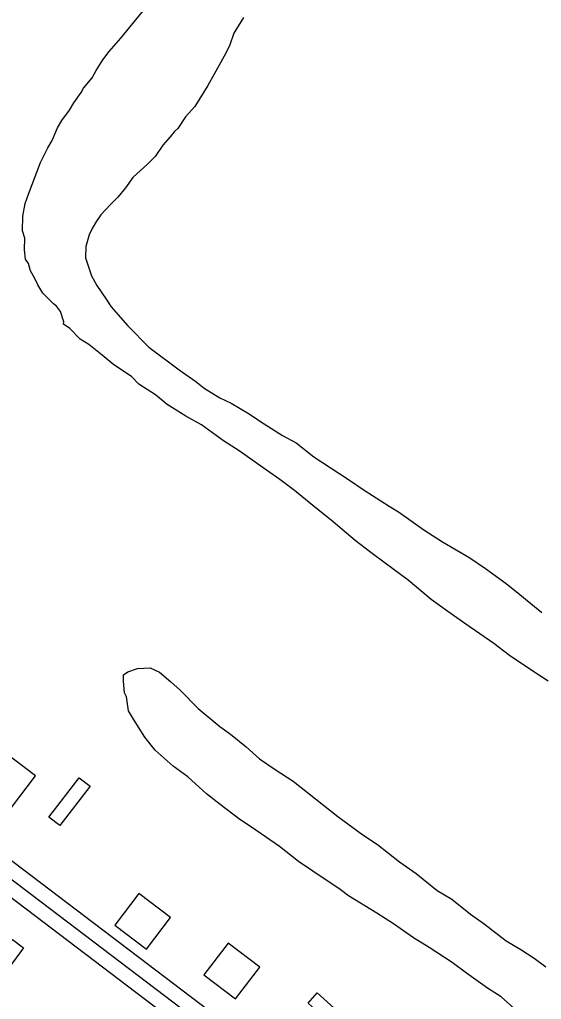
# Model space of a CAD drawing. Extents: x 3324104 to 3361979, y 612876 to 638273.
# Drawn here: x 3353469 to 3353994, y 629279 to 630263 of the extents above; entities that cross this region are included whole.
import ezdxf

# ---------------------------------------------------------------- set-up
doc = ezdxf.new("R2010")
doc.units = 0
for name, color, linetype in [('V-BLDG-OTLN', 7, 'Continuous'), ('V-ROAD-CNTR', 7, 'Continuous'), ('V-SITE-VEGE', 7, 'Continuous')]:
    doc.layers.add(name, color=color, linetype=linetype)

msp = doc.modelspace()

# ---------------------------------------------------------------- linework, layer by layer
at = {"layer": 'V-BLDG-OTLN'}
for points in [[(3353429.48, 629495.7), (3353461.31, 629471.48), (3353485.53, 629503.31), (3353453.7, 629527.54)], [(3353540.56, 629492.96), (3353509.91, 629453.45), (3353498.85, 629462.04), (3353529.5, 629501.54)], [(3353565.1, 629353.49), (3353596.94, 629329.27), (3353621.16, 629361.1), (3353589.33, 629385.32)], [(3353473.47, 629330.52), (3353443.61, 629290.41), (3353432.38, 629298.77), (3353462.24, 629338.88)], [(3353654.78, 629303.53), (3353686.61, 629279.3), (3353710.84, 629311.14), (3353679, 629335.36)], [(3353768.75, 629285.39), (3353805.9, 629251.93), (3353796.53, 629241.52), (3353759.38, 629274.99)]]:
    msp.add_lwpolyline(points, close=True, dxfattribs=at)
at = {"layer": 'V-ROAD-CNTR'}
for points in [[(3353800.99, 629160.03), (3352276.91, 630317.46)], [(3353791.91, 629148.08), (3352267.83, 630305.51)], [(3353782.84, 629136.14), (3353364.02, 629454.2)]]:
    msp.add_lwpolyline(points, dxfattribs=at)
at = {"layer": 'V-SITE-VEGE'}
for p, q in [((3353571.37, 630244.91), (3353601.49, 630281.62)), ((3353694.53, 630265.63), (3353684.8, 630249.86)), ((3353559.55, 630231.29), (3353571.37, 630244.91)), ((3353684.8, 630249.86), (3353680.4, 630237.2)), ((3353680.4, 630237.2), (3353674.97, 630226.67)), ((3353553.09, 630222.89), (3353559.55, 630231.29)), ((3353674.97, 630226.67), (3353665.22, 630208.78)), ((3353546.6, 630212.38), (3353553.09, 630222.89)), ((3353542.27, 630205.01), (3353546.6, 630212.38)), ((3353665.22, 630208.78), (3353658.71, 630197.21)), ((3353533.66, 630194.52), (3353542.27, 630205.01)), ((3353658.71, 630197.21), (3353645.74, 630176.18)), ((3353523.95, 630179.81), (3353531.49, 630190.31)), ((3353531.49, 630190.31), (3353533.66, 630194.52)), ((3353519.62, 630172.45), (3353523.95, 630179.81)), ((3353645.74, 630176.18), (3353636.08, 630165.71)), ((3353512.07, 630161.95), (3353519.62, 630172.45)), ((3353636.08, 630165.71), (3353628.52, 630154.14)), ((3353507.74, 630154.58), (3353512.07, 630161.95)), ((3353502.29, 630141.94), (3353507.74, 630154.58)), ((3353625.3, 630151), (3353620.99, 630145.76)), ((3353628.52, 630154.14), (3353625.3, 630151)), ((3353497.95, 630134.58), (3353502.29, 630141.94)), ((3353613.47, 630137.38), (3353605.91, 630125.82)), ((3353620.99, 630145.76), (3353613.47, 630137.38)), ((3353490.35, 630119.84), (3353497.95, 630134.58)), ((3353478.31, 630088.2), (3353490.35, 630119.84)), ((3353598.41, 630118.49), (3353583.4, 630104.91)), ((3353605.91, 630125.82), (3353598.41, 630118.49)), ((3353583.4, 630104.91), (3353575.86, 630094.41)), ((3353475.01, 630078.71), (3353478.31, 630088.2)), ((3353575.86, 630094.41), (3353568.32, 630084.96)), ((3353472.73, 630066.02), (3353475.01, 630078.71)), ((3353560.82, 630077.65), (3353551.15, 630067.17)), ((3353568.32, 630084.96), (3353560.82, 630077.65)), ((3353551.15, 630067.17), (3353546.83, 630060.86)), ((3353472.55, 630051.19), (3353472.73, 630066.02)), ((3353546.83, 630060.86), (3353542.51, 630053.5)), ((3353474.58, 630043.75), (3353472.55, 630051.19)), ((3353542.51, 630053.5), (3353539.25, 630047.19)), ((3353474.43, 630032.1), (3353474.58, 630043.75)), ((3353539.25, 630047.19), (3353535.93, 630035.57)), ((3353475.37, 630022.55), (3353474.43, 630032.1)), ((3353535.93, 630035.57), (3353535.78, 630023.92)), ((3353478.5, 630018.28), (3353475.37, 630022.55)), ((3353480.52, 630010.83), (3353478.5, 630018.28)), ((3353535.78, 630023.92), (3353541.91, 630005.83)), ((3353484.67, 630003.37), (3353480.52, 630010.83)), ((3353487.77, 629996.97), (3353484.67, 630003.37)), ((3353541.91, 630005.83), (3353547.09, 629996.24)), ((3353492.96, 629988.43), (3353487.77, 629996.97)), ((3353503.42, 629977.71), (3353492.96, 629988.43)), ((3353547.09, 629996.24), (3353556.45, 629982.34)), ((3353556.45, 629982.34), (3353561.66, 629974.86)), ((3353506.57, 629975.55), (3353503.42, 629977.71)), ((3353510.74, 629970.2), (3353506.57, 629975.55)), ((3353513.79, 629959.56), (3353510.74, 629970.2)), ((3353561.66, 629974.86), (3353571.06, 629964.15)), ((3353513.76, 629957.45), (3353513.79, 629959.56)), ((3353571.06, 629964.15), (3353578.37, 629955.58)), ((3353520.07, 629953.13), (3353513.76, 629957.45)), ((3353530.53, 629942.41), (3353520.07, 629953.13)), ((3353578.37, 629955.58), (3353599.29, 629934.13)), ((3353538.94, 629937), (3353530.53, 629942.41)), ((3353552.58, 629926.24), (3353538.94, 629937)), ((3353599.29, 629934.13), (3353629.74, 629911.51)), ((3353564.11, 629916.56), (3353552.58, 629926.24)), ((3353581.98, 629904.68), (3353564.11, 629916.56)), ((3353629.74, 629911.51), (3353646.54, 629899.64)), ((3353589.29, 629897.18), (3353581.98, 629904.68)), ((3353606.12, 629886.37), (3353589.29, 629897.18)), ((3353646.54, 629899.64), (3353654.94, 629893.18)), ((3353654.94, 629893.18), (3353670.7, 629883.45)), ((3353617.65, 629876.69), (3353606.12, 629886.37)), ((3353670.7, 629883.45), (3353682.29, 629878.01)), ((3353636.57, 629864.8), (3353617.65, 629876.69)), ((3353682.29, 629878.01), (3353700.17, 629867.19)), ((3353652.36, 629856.13), (3353636.57, 629864.8)), ((3353700.17, 629867.19), (3353711.73, 629859.63)), ((3353674.41, 629839.96), (3353652.36, 629856.13)), ((3353711.73, 629859.63), (3353733.81, 629845.58)), ((3353733.81, 629845.58), (3353747.48, 629838)), ((3353690.18, 629830.23), (3353674.41, 629839.96)), ((3353747.48, 629838), (3353765.32, 629824)), ((3353714.33, 629812.98), (3353690.18, 629830.23)), ((3353765.32, 629824), (3353800, 629801.32)), ((3353731.13, 629801.12), (3353714.33, 629812.98)), ((3353800, 629801.32), (3353815.76, 629790.53)), ((3353745.83, 629790.34), (3353731.13, 629801.12)), ((3353767.85, 629772.06), (3353745.83, 629790.34)), ((3353815.76, 629790.53), (3353840.99, 629774.32)), ((3353782.54, 629760.22), (3353767.85, 629772.06)), ((3353840.99, 629774.32), (3353850.46, 629768.91)), ((3353850.46, 629768.91), (3353875.65, 629750.59)), ((3353806.66, 629739.79), (3353782.54, 629760.22)), ((3353875.65, 629750.59), (3353894.58, 629738.7)), ((3353822.4, 629727.94), (3353806.66, 629739.79)), ((3353894.58, 629738.7), (3353921.92, 629722.46)), ((3353837.1, 629717.16), (3353822.4, 629727.94)), ((3353860.19, 629699.92), (3353837.1, 629717.16)), ((3353921.92, 629722.46), (3353937.68, 629711.67)), ((3353937.68, 629711.67), (3353958.68, 629696.58)), ((3353883.26, 629680.57), (3353860.19, 629699.92)), ((3353958.68, 629696.58), (3353972.32, 629685.81)), ((3353972.32, 629685.81), (3353994.34, 629667.53)), ((3353900.06, 629668.7), (3353883.26, 629680.57)), ((3353917.91, 629655.77), (3353900.06, 629668.7)), ((3353946.28, 629636.34), (3353917.91, 629655.77)), ((3353962.02, 629624.49), (3353946.28, 629636.34)), ((3353987.24, 629607.23), (3353962.02, 629624.49)), ((3353573.93, 629598.59), (3353574.01, 629604.95)), ((3353574.01, 629604.95), (3353578.29, 629608.07)), ((3353578.29, 629608.07), (3353587.86, 629611.13)), ((3353587.86, 629611.13), (3353600.58, 629612.03)), ((3353600.58, 629612.03), (3353610.06, 629607.68)), ((3353610.06, 629607.68), (3353621.6, 629598)), ((3354000.9, 629598.58), (3353987.24, 629607.23)), ((3353574.85, 629586.93), (3353573.93, 629598.59)), ((3353621.6, 629598), (3353631.03, 629589.41)), ((3353576.91, 629582.66), (3353574.85, 629586.93)), ((3353631.03, 629589.41), (3353648.81, 629571.17)), ((3353578.86, 629568.86), (3353576.91, 629582.66)), ((3353584.05, 629560.33), (3353578.86, 629568.86)), ((3353648.81, 629571.17), (3353670.83, 629552.89)), ((3353595.48, 629542.17), (3353584.05, 629560.33)), ((3353670.83, 629552.89), (3353681.33, 629545.34)), ((3353681.33, 629545.34), (3353697.07, 629532.43)), ((3353605.91, 629529.33), (3353595.48, 629542.17)), ((3353623.72, 629513.21), (3353605.91, 629529.33)), ((3353697.07, 629532.43), (3353710.69, 629520.61)), ((3353710.69, 629520.61), (3353726.45, 629509.82)), ((3353638.42, 629502.44), (3353623.72, 629513.21)), ((3353726.45, 629509.82), (3353744.31, 629497.94)), ((3353657.28, 629485.25), (3353638.42, 629502.44)), ((3353744.31, 629497.94), (3353789.43, 629462.42)), ((3353670.92, 629474.49), (3353657.28, 629485.25)), ((3353690.86, 629459.41), (3353670.92, 629474.49)), ((3353702.42, 629451.85), (3353690.86, 629459.41)), ((3353789.43, 629462.42), (3353814.63, 629444.09)), ((3353730.79, 629432.42), (3353702.42, 629451.85)), ((3353814.63, 629444.09), (3353829.34, 629434.38)), ((3353749.67, 629417.35), (3353730.79, 629432.42)), ((3353829.34, 629434.38), (3353851.38, 629417.15)), ((3353764.38, 629407.63), (3353749.67, 629417.35)), ((3353791.7, 629389.29), (3353764.38, 629407.63)), ((3353851.38, 629417.15), (3353868.18, 629405.29)), ((3353868.18, 629405.29), (3353889.16, 629388.07)), ((3353800.1, 629382.83), (3353791.7, 629389.29)), ((3353889.16, 629388.07), (3353903.88, 629379.42)), ((3353828.49, 629365.52), (3353800.1, 629382.83)), ((3353903.88, 629379.42), (3353922.77, 629364.35)), ((3353845.31, 629354.72), (3353828.49, 629365.52)), ((3353922.77, 629364.35), (3353936.42, 629354.64)), ((3353865.26, 629340.7), (3353845.31, 629354.72)), ((3353936.42, 629354.64), (3353958.45, 629337.42)), ((3353881.03, 629330.96), (3353865.26, 629340.7)), ((3353904.15, 629315.84), (3353881.03, 629330.96)), ((3353958.45, 629337.42), (3353973.18, 629328.76)), ((3353973.18, 629328.76), (3353986.85, 629320.11)), ((3353986.85, 629320.11), (3353998.39, 629311.49)), ((3353918.85, 629305.07), (3353904.15, 629315.84)), ((3353939.85, 629289.97), (3353918.85, 629305.07)), ((3353953.52, 629281.33), (3353939.85, 629289.97)), ((3353969.24, 629267.36), (3353953.52, 629281.33))]:
    msp.add_line(p, q, dxfattribs=at)

doc.saveas('drawing.dxf')
